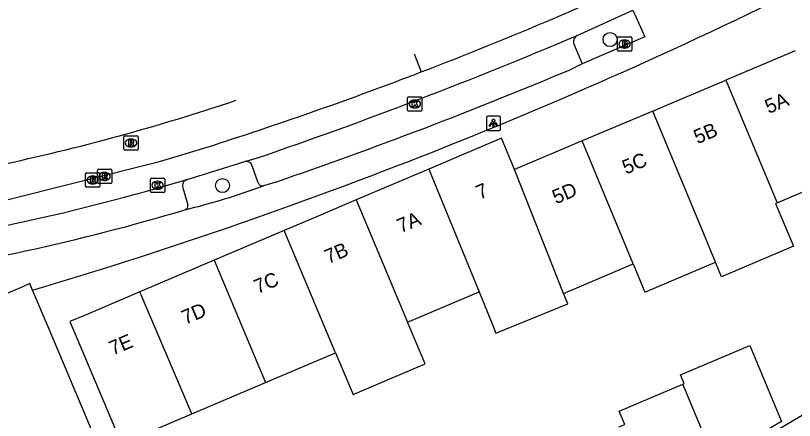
# Model space of a CAD drawing. Extents: x 159961 to 160856, y 382704 to 383353.
# Drawn here: x 160180.7 to 160235.1, y 383279.3 to 383307.6 of the extents above; entities that cross this region are included whole.
import ezdxf

# ---------------------------------------------------------------- set-up
doc = ezdxf.new("R2010")
doc.units = 0
for name, color, linetype in [('IMGEO_Boom', 7, 'Continuous'), ('IMGEO_Brandkraan', 7, 'Continuous'), ('IMGEO_Kolk', 7, 'Continuous'), ('IMGEO_Lichtpunt', 7, 'Continuous'), ('IMGEO_Pand', 7, 'Continuous'), ('IMGEO_Pand_nummerreeks', 7, 'Continuous'), ('IMGEO_Parkeervlak_open', 7, 'Continuous'), ('IMGEO_Rijbaan_lokaal_gesloten', 7, 'Continuous'), ('IMGEO_Rijbaan_lokaal_open', 7, 'Continuous'), ('IMGEO_Rioolput', 7, 'Continuous'), ('IMGEO_Voetpad_open', 7, 'Continuous')]:
    doc.layers.add(name, color=color, linetype=linetype)

msp = doc.modelspace()

# ---------------------------------------------------------------- linework, layer by layer
at = {"layer": 'IMGEO_Boom'}
for centre in [(160222.175, 383305.927), (160195.101, 383295.734)]:
    msp.add_circle(centre, 0.489, dxfattribs=at)
at = {"layer": 'IMGEO_Brandkraan'}
for p, q in [((160222.688, 383305.185), (160222.688, 383306.037)), ((160222.763, 383306.111), (160223.615, 383306.111)), ((160223.176, 383305.891), (160223.201, 383305.891)), ((160223.689, 383306.037), (160223.689, 383305.185)), ((160223.199, 383305.331), (160223.174, 383305.331)), ((160223.615, 383305.111), (160222.763, 383305.111))]:
    msp.add_line(p, q, dxfattribs=at)
for points in [[(160222.688, 383305.185), (160222.688, 383306.037)], [(160222.763, 383306.111), (160223.615, 383306.111)], [(160223.036, 383305.811), (160223.036, 383305.411), (160223.249, 383305.411)], [(160223.267, 383305.811), (160223.036, 383305.811)], [(160223.689, 383306.037), (160223.689, 383305.185)], [(160223.215, 383305.73), (160223.161, 383305.73), (160223.161, 383305.654)], [(160223.161, 383305.654), (160223.214, 383305.654)], [(160223.223, 383305.578), (160223.161, 383305.578), (160223.161, 383305.497)], [(160223.161, 383305.497), (160223.223, 383305.497)], [(160223.615, 383305.111), (160222.763, 383305.111)]]:
    msp.add_lwpolyline(points, dxfattribs=at)
for centre, radius, start, end in [((160222.765, 383306.035), 0.0765, 91.552, 178.448), ((160222.765, 383306.035), 0.0765, 91.552, 178.448), ((160223.271, 383305.666), 0.145, 59.4692, 91.5367), ((160223.296, 383305.713), 0.0922, 285.5137, 58.1501), ((160223.613, 383306.035), 0.0765, 1.552, 88.448), ((160223.613, 383306.035), 0.0765, 1.552, 88.448), ((160223.216, 383305.692), 0.0379, 267.8285, 90.9355), ((160223.224, 383305.537), 0.0404, 269.8759, 90.5077), ((160223.255, 383305.662), 0.251, 268.6676, 293.5347), ((160223.301, 383305.521), 0.105, 301.3115, 78.989), ((160222.765, 383305.187), 0.0765, 181.552, 268.448), ((160222.765, 383305.187), 0.0765, 181.552, 268.448), ((160223.613, 383305.187), 0.0765, 271.552, 358.448), ((160223.613, 383305.187), 0.0765, 271.552, 358.448)]:
    msp.add_arc(centre, radius, start, end, dxfattribs=at)
for centre, major_axis, ratio, start_param, end_param in [((160223.175, 383305.611), (-0.387, 0.002), 0.722429, 4.712389, 7.853982), ((160223.2, 383305.611), (-0.39, 0.002), 0.717154, 1.570796, 4.712389)]:
    msp.add_ellipse(centre, major_axis=major_axis, ratio=ratio, start_param=start_param, end_param=end_param, dxfattribs=at)
at = {"layer": 'IMGEO_Kolk'}
for p, q in [((160208.111, 383301.936), (160208.963, 383301.936)), ((160208.036, 383301.01), (160208.036, 383301.862)), ((160208.524, 383301.716), (160208.549, 383301.716)), ((160209.037, 383301.862), (160209.037, 383301.01)), ((160208.963, 383300.936), (160208.111, 383300.936)), ((160208.547, 383301.156), (160208.522, 383301.156)), ((160190.069, 383295.33), (160190.069, 383296.182)), ((160190.144, 383296.256), (160190.996, 383296.256)), ((160190.557, 383296.036), (160190.582, 383296.036)), ((160191.07, 383296.182), (160191.07, 383295.33)), ((160190.58, 383295.476), (160190.555, 383295.476)), ((160190.996, 383295.256), (160190.144, 383295.256))]:
    msp.add_line(p, q, dxfattribs=at)
for points in [[(160208.111, 383301.936), (160208.963, 383301.936)], [(160208.036, 383301.01), (160208.036, 383301.862)], [(160208.357, 383301.636), (160208.48, 383301.636), (160208.48, 383301.485), (160208.61, 383301.636), (160208.774, 383301.636), (160208.628, 383301.485), (160208.781, 383301.236), (160208.629, 383301.236), (160208.544, 383301.4), (160208.48, 383301.333), (160208.48, 383301.236), (160208.357, 383301.236), (160208.357, 383301.636)], [(160209.037, 383301.862), (160209.037, 383301.01)], [(160208.963, 383300.936), (160208.111, 383300.936)], [(160190.069, 383295.33), (160190.069, 383296.182)], [(160190.144, 383296.256), (160190.996, 383296.256)], [(160190.39, 383295.956), (160190.513, 383295.956), (160190.513, 383295.805), (160190.643, 383295.956), (160190.807, 383295.956), (160190.661, 383295.805), (160190.814, 383295.556), (160190.662, 383295.556), (160190.577, 383295.72), (160190.513, 383295.653), (160190.513, 383295.556), (160190.39, 383295.556), (160190.39, 383295.956)], [(160191.07, 383296.182), (160191.07, 383295.33)], [(160190.996, 383295.256), (160190.144, 383295.256)]]:
    msp.add_lwpolyline(points, dxfattribs=at)
for centre, start, end in [((160208.113, 383301.86), 91.552, 178.448), ((160208.113, 383301.86), 91.552, 178.448), ((160208.961, 383301.86), 1.552, 88.448), ((160208.961, 383301.86), 1.552, 88.448), ((160208.113, 383301.012), 181.552, 268.448), ((160208.113, 383301.012), 181.552, 268.448), ((160208.961, 383301.012), 271.552, 358.448), ((160208.961, 383301.012), 271.552, 358.448), ((160190.146, 383296.18), 91.552, 178.448), ((160190.146, 383296.18), 91.552, 178.448), ((160190.994, 383296.18), 1.552, 88.448), ((160190.994, 383296.18), 1.552, 88.448), ((160190.146, 383295.332), 181.552, 268.448), ((160190.146, 383295.332), 181.552, 268.448), ((160190.994, 383295.332), 271.552, 358.448), ((160190.994, 383295.332), 271.552, 358.448)]:
    msp.add_arc(centre, 0.0765, start, end, dxfattribs=at)
for centre, major_axis, ratio, start_param, end_param in [((160208.523, 383301.436), (-0.387, 0.002), 0.722429, 4.712389, 7.853982), ((160208.548, 383301.436), (-0.39, 0.002), 0.717154, 1.570796, 4.712389), ((160190.556, 383295.756), (-0.387, 0.002), 0.722429, 4.712389, 7.853982), ((160190.581, 383295.756), (-0.39, 0.002), 0.717154, 1.570796, 4.712389)]:
    msp.add_ellipse(centre, major_axis=major_axis, ratio=ratio, start_param=start_param, end_param=end_param, dxfattribs=at)
at = {"layer": 'IMGEO_Lichtpunt'}
for p, q in [((160213.536, 383300.488), (160213.536, 383299.681)), ((160213.536, 383300.488), (160213.536, 383299.681)), ((160214.438, 383300.583), (160213.63, 383300.583)), ((160214.438, 383300.583), (160213.63, 383300.583)), ((160214.532, 383299.681), (160214.532, 383300.488)), ((160214.532, 383299.681), (160214.532, 383300.488)), ((160213.63, 383299.587), (160214.438, 383299.587)), ((160213.63, 383299.587), (160214.438, 383299.587))]:
    msp.add_line(p, q, dxfattribs=at)
for points in [[(160213.91, 383300.152), (160213.949, 383300.124), (160213.761, 383299.862), (160213.723, 383299.889), (160213.91, 383300.152)], [(160214.012, 383300.104), (160214.059, 383300.104), (160214.059, 383299.782), (160214.012, 383299.782), (160214.012, 383300.104)], [(160214.122, 383300.124), (160214.16, 383300.151), (160214.347, 383299.889), (160214.308, 383299.861), (160214.122, 383300.124)]]:
    msp.add_lwpolyline(points, dxfattribs=at)
msp.add_circle((160214.035, 383300.286), 0.0994, dxfattribs=at)
for centre, start, end in [((160213.63, 383300.488), 90, 180), ((160213.63, 383300.488), 90, 180), ((160214.438, 383300.488), 0, 90), ((160214.438, 383300.488), 0, 90), ((160213.63, 383299.681), 180, 270), ((160213.63, 383299.681), 180, 270), ((160214.438, 383299.681), 270, 0), ((160214.438, 383299.681), 270, 360)]:
    msp.add_arc(centre, 0.0946, start, end, dxfattribs=at)
at = {"layer": 'IMGEO_Pand'}
for points in [[(160235.111, 383305.152), (160230.264, 383303.101)], [(160225.159, 383300.94), (160226.065, 383301.324), (160230.264, 383303.101)], [(160230.264, 383303.101), (160233.849, 383294.539)], [(160225.159, 383300.94), (160220.224, 383298.848)], [(160229.529, 383290.396), (160228.715, 383292.36), (160225.159, 383300.94)], [(160215.507, 383296.848), (160214.587, 383299.042), (160209.519, 383296.888)], [(160220.224, 383298.848), (160215.507, 383296.848)], [(160223.785, 383290.268), (160220.224, 383298.848)], [(160209.519, 383296.888), (160204.441, 383294.73)], [(160209.519, 383296.888), (160213.022, 383288.312)], [(160218.916, 383288.201), (160215.507, 383296.848)], [(160233.849, 383294.539), (160238.806, 383296.644)], [(160204.441, 383294.73), (160201.79, 383293.604), (160199.407, 383292.592)], [(160204.441, 383294.73), (160208.038, 383286.197)], [(160233.849, 383294.539), (160233.726, 383294.487), (160234.996, 383291.495), (160229.965, 383289.36), (160229.529, 383290.396)], [(160199.407, 383292.592), (160194.527, 383290.52)], [(160203.002, 383284.059), (160199.407, 383292.592)], [(160194.527, 383290.52), (160189.337, 383288.318)], [(160194.527, 383290.52), (160198.119, 383281.986)], [(160218.916, 383288.201), (160223.785, 383290.268)], [(160223.785, 383290.268), (160224.599, 383288.303), (160229.529, 383290.396)], [(160181.841, 383288.432), (160181.644, 383288.894), (160181.208, 383288.685), (160173.362, 383285.397)], [(160192.859, 383262.277), (160183.004, 383285.712), (160181.841, 383288.432)], [(160189.337, 383288.318), (160185.578, 383286.722), (160184.438, 383286.238), (160186.423, 383281.562), (160188.056, 383277.715), (160192.97, 383279.801)], [(160192.97, 383279.801), (160189.337, 383288.318)], [(160208.038, 383286.197), (160213.022, 383288.312)], [(160213.022, 383288.312), (160213.93, 383286.085), (160214.195, 383285.435), (160219.215, 383287.481), (160218.916, 383288.201)], [(160203.002, 383284.059), (160204.23, 383281.144), (160209.267, 383283.282), (160208.038, 383286.197)], [(160227.268, 383281.872), (160227.355, 383281.909), (160227.093, 383282.525), (160231.939, 383284.582), (160234.143, 383279.263), (160229.485, 383276.528)], [(160198.119, 383281.986), (160203.002, 383284.059)], [(160192.97, 383279.801), (160198.119, 383281.986)], [(160222.782, 383278.884), (160223.197, 383279.06), (160222.807, 383279.979), (160227.268, 383281.872)], [(160229.485, 383276.528), (160227.268, 383281.872)]]:
    msp.add_lwpolyline(points, dxfattribs=at)
at = {"layer": 'IMGEO_Parkeervlak_open'}
for points in [[(160219.629, 383305.687), (160220.234, 383304.228)], [(160197.603, 383295.927), (160197.186, 383297.123)], [(160192.326, 383295.578), (160192.678, 383294.401)]]:
    msp.add_lwpolyline(points, dxfattribs=at)
for centre, radius, start, end in [((160220.13, 383305.767), 0.507, 118.3526, 189.0413), ((160196.748, 383296.969), 0.464, 19.3487, 101.5574), ((160192.775, 383295.72), 0.471, 108.1004, 197.5332), ((160197.884, 383296.001), 0.29, 194.7876, 288.078), ((160192.387, 383294.327), 0.3, 287.2277, 14.3133)]:
    msp.add_arc(centre, radius, start, end, dxfattribs=at)
at = {"layer": 'IMGEO_Rijbaan_lokaal_gesloten'}
for points in [[(160219.889, 383306.213), (160223.758, 383307.983)], [(160168.013, 383292.673), (160170.801, 383293.052), (160179.449, 383294.593), (160190.705, 383297.415), (160194.489, 383298.566)], [(160196.655, 383297.424), (160197.556, 383297.671)], [(160192.629, 383296.168), (160196.655, 383297.424)]]:
    msp.add_lwpolyline(points, dxfattribs=at)
for centre, radius, start, end in [((160110.264, 383561.032), 275.651, 290.98658, 295.10855), ((160087.745, 383618.237), 338.852, 288.90908, 292.95296), ((160109.808, 383562.419), 277.109, 287.79357, 290.97195), ((160147.999, 383445.014), 151.167, 282.00008, 288.53817), ((160147.247, 383447.88), 158.354, 277.90381, 286.65375)]:
    msp.add_arc(centre, radius, start, end, dxfattribs=at)
at = {"layer": 'IMGEO_Rijbaan_lokaal_open'}
for points in [[(160208.497, 383304.936), (160208.988, 383303.667)], [(160212.865, 383267.016), (160223.145, 383272.34), (160231.792, 383277.479), (160248.64, 383287.39)]]:
    msp.add_lwpolyline(points, dxfattribs=at)
at = {"layer": 'IMGEO_Rioolput'}
for p, q in [((160188.212, 383298.283), (160188.212, 383299.135)), ((160188.287, 383299.209), (160189.139, 383299.209)), ((160188.7, 383298.989), (160188.725, 383298.989)), ((160189.213, 383299.135), (160189.213, 383298.283)), ((160189.139, 383298.209), (160188.287, 383298.209)), ((160188.723, 383298.429), (160188.698, 383298.429)), ((160185.535, 383295.703), (160185.535, 383296.555)), ((160185.61, 383296.629), (160186.462, 383296.629)), ((160186.367, 383295.945), (160186.367, 383296.797)), ((160186.442, 383296.871), (160187.294, 383296.871)), ((160186.536, 383296.555), (160186.536, 383295.703)), ((160186.855, 383296.651), (160186.88, 383296.651)), ((160187.368, 383296.797), (160187.368, 383295.945)), ((160186.023, 383296.409), (160186.048, 383296.409)), ((160186.878, 383296.091), (160186.853, 383296.091)), ((160186.462, 383295.629), (160185.61, 383295.629)), ((160186.046, 383295.849), (160186.021, 383295.849)), ((160187.294, 383295.871), (160186.442, 383295.871))]:
    msp.add_line(p, q, dxfattribs=at)
for points in [[(160188.212, 383298.283), (160188.212, 383299.135)], [(160188.287, 383299.209), (160189.139, 383299.209)], [(160188.801, 383298.907), (160188.549, 383298.909), (160188.549, 383298.509)], [(160188.549, 383298.509), (160188.673, 383298.509), (160188.673, 383298.671), (160188.684, 383298.671)], [(160188.727, 383298.828), (160188.673, 383298.828), (160188.673, 383298.747)], [(160188.673, 383298.747), (160188.725, 383298.747)], [(160189.213, 383299.135), (160189.213, 383298.283)], [(160189.139, 383298.209), (160188.287, 383298.209)], [(160188.731, 383298.642), (160188.802, 383298.509), (160188.942, 383298.509), (160188.877, 383298.635)], [(160185.535, 383295.703), (160185.535, 383296.555)], [(160185.61, 383296.629), (160186.462, 383296.629)], [(160186.367, 383295.945), (160186.367, 383296.797)], [(160186.442, 383296.871), (160187.294, 383296.871)], [(160186.536, 383296.555), (160186.536, 383295.703)], [(160186.956, 383296.569), (160186.704, 383296.571), (160186.704, 383296.171)], [(160187.368, 383296.797), (160187.368, 383295.945)], [(160186.124, 383296.327), (160185.872, 383296.329), (160185.872, 383295.929)], [(160185.872, 383295.929), (160185.996, 383295.929), (160185.996, 383296.091), (160186.007, 383296.091)], [(160186.05, 383296.248), (160185.996, 383296.248), (160185.996, 383296.167)], [(160185.996, 383296.167), (160186.048, 383296.167)], [(160186.054, 383296.062), (160186.125, 383295.929), (160186.265, 383295.929), (160186.2, 383296.055)], [(160186.704, 383296.171), (160186.828, 383296.171), (160186.828, 383296.333), (160186.839, 383296.333)], [(160186.882, 383296.49), (160186.828, 383296.49), (160186.828, 383296.409)], [(160186.828, 383296.409), (160186.88, 383296.409)], [(160186.886, 383296.304), (160186.957, 383296.171), (160187.097, 383296.171), (160187.032, 383296.297)], [(160186.462, 383295.629), (160185.61, 383295.629)], [(160187.294, 383295.871), (160186.442, 383295.871)]]:
    msp.add_lwpolyline(points, dxfattribs=at)
for centre, radius, start, end in [((160188.289, 383299.133), 0.0765, 91.552, 178.448), ((160188.289, 383299.133), 0.0765, 91.552, 178.448), ((160188.683, 383298.618), 0.0533, 26.0293, 88.6989), ((160188.709, 383298.936), 0.19, 274.7715, 282.9687), ((160188.733, 383298.732), 0.0964, 77.0061, 93.1865), ((160188.747, 383298.789), 0.0378, 276.6634, 79.6772), ((160188.8, 383298.797), 0.109, 350.3612, 89.416), ((160188.798, 383298.797), 0.112, 277.5842, 350.9817), ((160188.782, 383298.582), 0.108, 29.5134, 73.7905), ((160189.137, 383299.133), 0.0765, 1.552, 88.448), ((160189.137, 383299.133), 0.0765, 1.552, 88.448), ((160188.289, 383298.285), 0.0765, 181.552, 268.448), ((160188.289, 383298.285), 0.0765, 181.552, 268.448), ((160189.137, 383298.285), 0.0765, 271.552, 358.448), ((160189.137, 383298.285), 0.0765, 271.552, 358.448), ((160185.612, 383296.553), 0.0765, 91.552, 178.448), ((160185.612, 383296.553), 0.0765, 91.552, 178.448), ((160186.444, 383296.795), 0.0765, 91.552, 178.448), ((160186.444, 383296.795), 0.0765, 91.552, 178.448), ((160186.46, 383296.553), 0.0765, 1.552, 88.448), ((160186.46, 383296.553), 0.0765, 1.552, 88.448), ((160186.955, 383296.459), 0.109, 350.3612, 89.416), ((160187.292, 383296.795), 0.0765, 1.552, 88.448), ((160187.292, 383296.795), 0.0765, 1.552, 88.448), ((160186.006, 383296.038), 0.0533, 26.0293, 88.6989), ((160186.032, 383296.356), 0.19, 274.7715, 282.9687), ((160186.056, 383296.152), 0.0964, 77.0061, 93.1865), ((160186.07, 383296.209), 0.0378, 276.6634, 79.6772), ((160186.123, 383296.217), 0.109, 350.3612, 89.416), ((160186.121, 383296.217), 0.112, 277.5842, 350.9817), ((160186.105, 383296.002), 0.108, 29.5134, 73.7905), ((160186.838, 383296.28), 0.0533, 26.0293, 88.6989), ((160186.864, 383296.598), 0.19, 274.7715, 282.9687), ((160186.888, 383296.394), 0.0964, 77.0061, 93.1865), ((160186.902, 383296.451), 0.0378, 276.6634, 79.6772), ((160186.953, 383296.459), 0.112, 277.5842, 350.9817), ((160186.937, 383296.244), 0.108, 29.5134, 73.7905), ((160185.612, 383295.705), 0.0765, 181.552, 268.448), ((160185.612, 383295.705), 0.0765, 181.552, 268.448), ((160186.444, 383295.947), 0.0765, 181.552, 268.448), ((160186.444, 383295.947), 0.0765, 181.552, 268.448), ((160186.46, 383295.705), 0.0765, 271.552, 358.448), ((160186.46, 383295.705), 0.0765, 271.552, 358.448), ((160187.292, 383295.947), 0.0765, 271.552, 358.448), ((160187.292, 383295.947), 0.0765, 271.552, 358.448)]:
    msp.add_arc(centre, radius, start, end, dxfattribs=at)
for centre, major_axis, ratio, start_param, end_param in [((160188.699, 383298.709), (-0.387, 0.002), 0.722429, 4.712389, 7.853982), ((160188.724, 383298.709), (-0.39, 0.002), 0.717154, 1.570796, 4.712389), ((160186.854, 383296.371), (-0.387, 0.002), 0.722429, 4.712389, 7.853982), ((160186.879, 383296.371), (-0.39, 0.002), 0.717154, 1.570796, 4.712389), ((160186.022, 383296.129), (-0.387, 0.002), 0.722429, 4.712389, 7.853982), ((160186.047, 383296.129), (-0.39, 0.002), 0.717154, 1.570796, 4.712389)]:
    msp.add_ellipse(centre, major_axis=major_axis, ratio=ratio, start_param=start_param, end_param=end_param, dxfattribs=at)
at = {"layer": 'IMGEO_Voetpad_open'}
for points in [[(160223.758, 383307.983), (160224.606, 383306.124), (160220.234, 383304.228)], [(160220.234, 383304.228), (160219.382, 383303.822)], [(160198.82, 383295.983), (160197.974, 383295.725)]]:
    msp.add_lwpolyline(points, dxfattribs=at)
for centre, radius, start, end in [((160085.227, 383613.347), 338.975, 286.55987, 296.91566), ((160092.386, 383606.05), 327.826, 288.94533, 292.79208), ((160180.308, 383343.555), 50.988, 283.8064, 290.2716), ((160149.561, 383437.811), 150.039, 277.83663, 286.62004)]:
    msp.add_arc(centre, radius, start, end, dxfattribs=at)

# ---------------------------------------------------------------- texts
at = {"layer": 'IMGEO_Pand_nummerreeks'}
for s, p in [('5A', (160233.255, 383300.728)), ('5B', (160228.281, 383298.616)), ('5C', (160223.286, 383296.496)), ('7', (160213.072, 383294.742)), ('5D', (160218.4, 383294.422)), ('7A', (160207.552, 383292.399)), ('7B', (160202.495, 383290.253)), ('7C', (160197.561, 383288.159)), ('7D', (160192.503, 383286.012)), ('7E', (160187.439, 383283.861))]:
    msp.add_text(s, height=1, rotation=22.9985, dxfattribs=at).set_placement(p)

doc.saveas('drawing.dxf')
